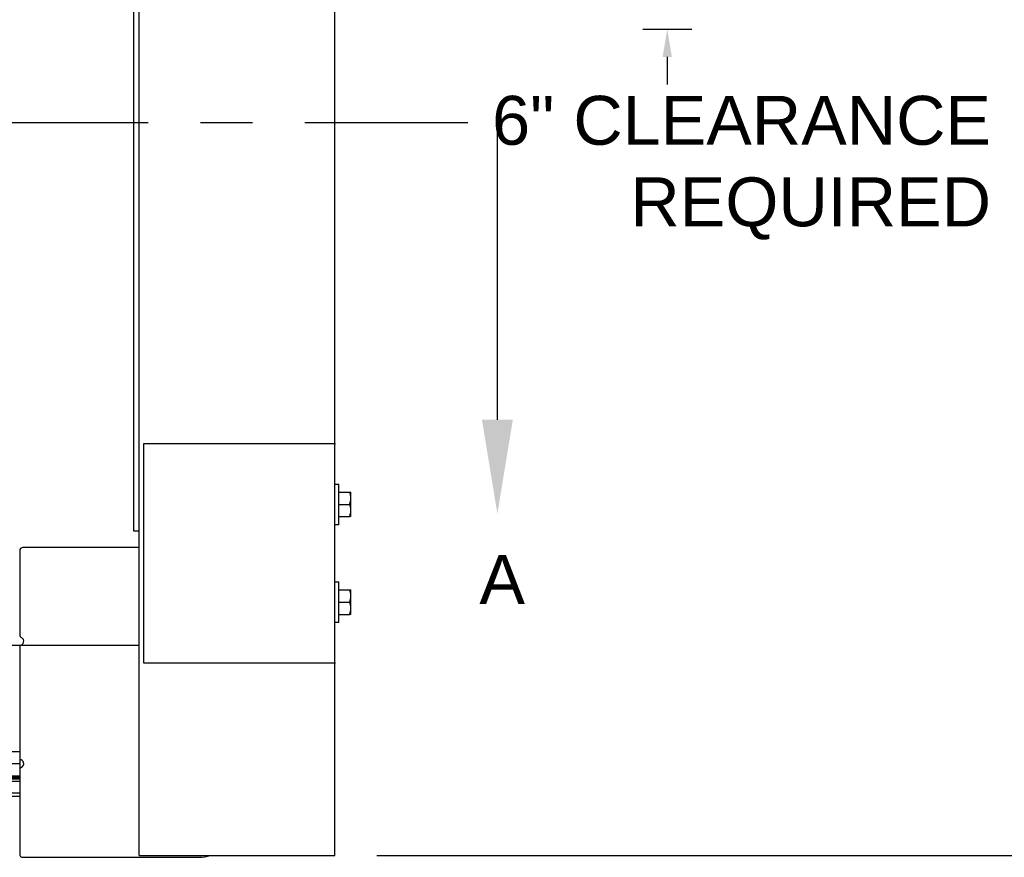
# Model space of a CAD drawing. Header units: inches. Extents: x 144.9 to 238.4, y 214.8 to 247.7.
# Tile 281 of 405: x 207.1 to 209, y 220.3 to 221.9. Entities that reach past the tile are written whole.
import ezdxf
from ezdxf import colors
from ezdxf.entities.mleader import LeaderData, LeaderLine
from ezdxf.math import Vec2, Vec3

# ---------------------------------------------------------------- set-up
doc = ezdxf.new("R2010")
doc.units = ezdxf.units.IN
doc.header["$LTSCALE"] = 0.25
doc.header["$MEASUREMENT"] = 0
doc.linetypes.add('CENTER', pattern=[2, 1.25, -0.25, 0.25, -0.25])
for name, color, linetype in [('ANNOTATIONS', 1, 'Continuous'), ('MOTOR RH', 7, 'Continuous'), ('SECTION CUTS', 6, 'CENTER')]:
    doc.layers.add(name, color=color, linetype=linetype)
doc.styles.add('ARIAL', font='arial.ttf', dxfattribs={"height": 0.09375})
doc.styles.get("Standard").update_dxf_attribs({"font": 'romans.shx'})

msp = doc.modelspace()

# ---------------------------------------------------------------- linework, layer by layer
at = {"layer": 'ANNOTATIONS'}
for p, q in [((208.32846, 221.8898), (208.42272, 221.8898)), ((208.37559, 221.83666), (208.37559, 221.78352)), ((207.81906, 220.30619), (209.40039, 220.30619))]:
    msp.add_line(p, q, dxfattribs=at)
msp.add_solid([(208.36674, 221.83666), (208.38445, 221.83666), (208.37559, 221.8898)], dxfattribs=at)
at = {"layer": 'MOTOR RH'}
for p, q in [((207.36365, 220.30619), (207.36365, 224.2698)), ((207.35338, 220.92749), (207.35338, 224.15206)), ((207.73865, 220.30619), (207.73865, 224.06424)), ((207.37257, 220.67458), (207.37257, 221.09578)), ((207.37257, 221.09578), (207.7401, 221.09578)), ((207.7401, 221.018), (207.74635, 221.018)), ((207.74635, 220.93987), (207.74635, 221.018)), ((207.74635, 221.00237), (207.767, 221.00237)), ((207.7691, 220.9555), (207.7691, 221.00237)), ((207.74635, 220.97893), (207.767, 220.97893)), ((207.74635, 220.9555), (207.767, 220.9555)), ((207.74635, 220.93987), (207.7401, 220.93987)), ((207.36365, 220.92749), (207.35338, 220.92749)), ((207.36365, 220.89624), (207.14088, 220.89624)), ((207.13463, 220.88999), (207.13463, 220.72915)), ((207.7401, 220.8305), (207.74635, 220.8305)), ((207.74635, 220.75237), (207.74635, 220.8305)), ((207.74635, 220.81487), (207.767, 220.81487)), ((207.7691, 220.768), (207.7691, 220.81487)), ((207.74635, 220.79143), (207.767, 220.79143)), ((207.74635, 220.768), (207.767, 220.768)), ((207.74635, 220.75237), (207.7401, 220.75237)), ((207.36365, 220.70874), (202.29334, 220.70874)), ((207.13463, 220.70874), (207.13463, 220.30874)), ((207.7401, 220.67458), (207.37257, 220.67458)), ((202.52381, 220.50561), (207.13463, 220.50561)), ((202.52381, 220.48217), (207.13463, 220.48217)), ((202.52381, 220.45874), (207.13463, 220.45874)), ((207.13463, 220.4568), (202.52381, 220.4568)), ((207.13463, 220.45432), (202.52381, 220.45432)), ((207.13463, 220.45251), (202.52381, 220.45251)), ((207.13463, 220.44809), (202.52381, 220.44809)), ((207.13463, 220.42526), (202.52381, 220.42526)), ((207.13463, 220.41901), (202.52381, 220.41901)), ((207.14088, 220.30249), (207.47838, 220.30249)), ((207.36365, 220.30619), (207.73865, 220.30619))]:
    msp.add_line(p, q, dxfattribs=at)
at = {"layer": 'MOTOR RH', "ltscale": 0.25}
msp.add_line((207.37257, 220.86224), (207.37257, 220.90813), dxfattribs=at)
at = {"layer": 'MOTOR RH'}
for centre, radius, start, end in [((207.14088, 220.88999), 0.00625, 90, 180), ((207.14088, 220.72915), 0.00625, 180, 243.6122), ((207.13463, 220.71655), 0.00781, 270, 63.6122), ((207.13463, 220.48217), 0.00781, 296.3878, 90), ((207.14088, 220.46958), 0.00625, 116.3878, 180), ((207.14088, 220.30874), 0.00625, 180, 270), ((207.47838, 220.36499), 0.0625, 270, 289.82729)]:
    msp.add_arc(centre, radius, start, end, dxfattribs=at)
for points, knots in [([(207.7691, 220.99065), (207.7691, 220.99093), (207.76908, 220.99303), (207.76862, 220.997), (207.76755, 221.00057), (207.767, 221.00237)], [0, 0, 0, 0, 0.0700919, 0.5307854, 1, 1, 1, 1]), ([(207.767, 221.00237), (207.76785, 221.00237), (207.76897, 221.00237), (207.76907, 221.00237), (207.7691, 221.00237)], [0, 0, 0, 0, 0.75369373, 1, 1, 1, 1]), ([(207.767, 220.97893), (207.76759, 220.98084), (207.76877, 220.98468), (207.76899, 220.98865), (207.7691, 220.99065)], [0, 0, 0, 0, 0.495458, 1, 1, 1, 1]), ([(207.7691, 220.96722), (207.7691, 220.96749), (207.76908, 220.9696), (207.76862, 220.97356), (207.76755, 220.97713), (207.767, 220.97893)], [0, 0, 0, 0, 0.0700919, 0.5307854, 1, 1, 1, 1]), ([(207.767, 220.9555), (207.76759, 220.9574), (207.76877, 220.96124), (207.76899, 220.96521), (207.7691, 220.96722)], [0, 0, 0, 0, 0.495458, 1, 1, 1, 1]), ([(207.7691, 220.9555), (207.76907, 220.9555), (207.76897, 220.9555), (207.76785, 220.9555), (207.767, 220.9555)], [0, 0, 0, 0, 0.24630627, 1, 1, 1, 1]), ([(207.7691, 220.80315), (207.7691, 220.80343), (207.76908, 220.80553), (207.76862, 220.8095), (207.76755, 220.81307), (207.767, 220.81487)], [0, 0, 0, 0, 0.0700919, 0.5307854, 1, 1, 1, 1]), ([(207.767, 220.81487), (207.76785, 220.81487), (207.76897, 220.81487), (207.76907, 220.81487), (207.7691, 220.81487)], [0, 0, 0, 0, 0.75369373, 1, 1, 1, 1]), ([(207.767, 220.79143), (207.76759, 220.79334), (207.76877, 220.79718), (207.76899, 220.80115), (207.7691, 220.80315)], [0, 0, 0, 0, 0.495458, 1, 1, 1, 1]), ([(207.7691, 220.77972), (207.7691, 220.77999), (207.76908, 220.7821), (207.76862, 220.78606), (207.76755, 220.78963), (207.767, 220.79143)], [0, 0, 0, 0, 0.0700919, 0.5307854, 1, 1, 1, 1]), ([(207.767, 220.768), (207.76759, 220.7699), (207.76877, 220.77374), (207.76899, 220.77771), (207.7691, 220.77972)], [0, 0, 0, 0, 0.495458, 1, 1, 1, 1]), ([(207.7691, 220.768), (207.76907, 220.768), (207.76897, 220.768), (207.76785, 220.768), (207.767, 220.768)], [0, 0, 0, 0, 0.24630627, 1, 1, 1, 1])]:
    msp.add_open_spline(points, degree=3, knots=knots, dxfattribs=at)
at = {"layer": 'SECTION CUTS'}
msp.add_line((201.55604, 221.71057), (208.05003, 221.71057), dxfattribs=at)

# ---------------------------------------------------------------- texts
at = {"layer": 'ANNOTATIONS', "insert": (208.99609, 221.62404), "char_height": 0.09375, "attachment_point": 6, "style": 'ARIAL'}
msp.add_mtext('6" CLEARANCE\\PREQUIRED', dxfattribs=at)
at = {"layer": 'SECTION CUTS', "style": 'ARIAL'}
msp.add_text('A', height=0.09375, dxfattribs=at).set_placement((208.01556, 220.78814))

# ---------------------------------------------------------------- leaders
at = {"layer": 'SECTION CUTS'}
ml = msp.add_multileader_mtext('Standard', dxfattribs=at)
ml.set_content('', color=256)
ml.set_leader_properties()
ml.build(insert=Vec2(0, 0))
ml.multileader.update_dxf_attribs({"dogleg_length": 0, "arrow_head_size": 0.18})
ctx = ml.context
ctx.base_point, ctx.char_height, ctx.arrow_head_size, ctx.landing_gap_size, ctx.plane_origin = Vec3(208.05003, 221.71057), 0.18, 0.18, 0, Vec3(208.05003, 220.96105)
notes = []
notes.append((ctx, [(0, (1, 1, 0), (208.05003, 221.71057), (1, 0), 0, [(0, [(208.05003, 220.96105)], 0, [])])]))
ctx.mtext.insert, ctx.mtext.flow_direction = Vec3(208.05003, 221.80057), 5
for ctx, leaders in notes:
    for number, flags, end, landing, length, lines in leaders:
        leader = LeaderData()
        leader.index, (leader.has_last_leader_line, leader.has_dogleg_vector, leader.attachment_direction) = number, flags
        leader.last_leader_point, leader.dogleg_vector, leader.dogleg_length = Vec3(end), Vec3(landing), length
        for number, points, colour, breaks in lines:
            line = LeaderLine()
            line.index, line.vertices, line.color, line.breaks = number, Vec3.list(points), colors.encode_raw_color(colour), breaks
            leader.lines.append(line)
        ctx.leaders.append(leader)

doc.saveas('drawing.dxf')
